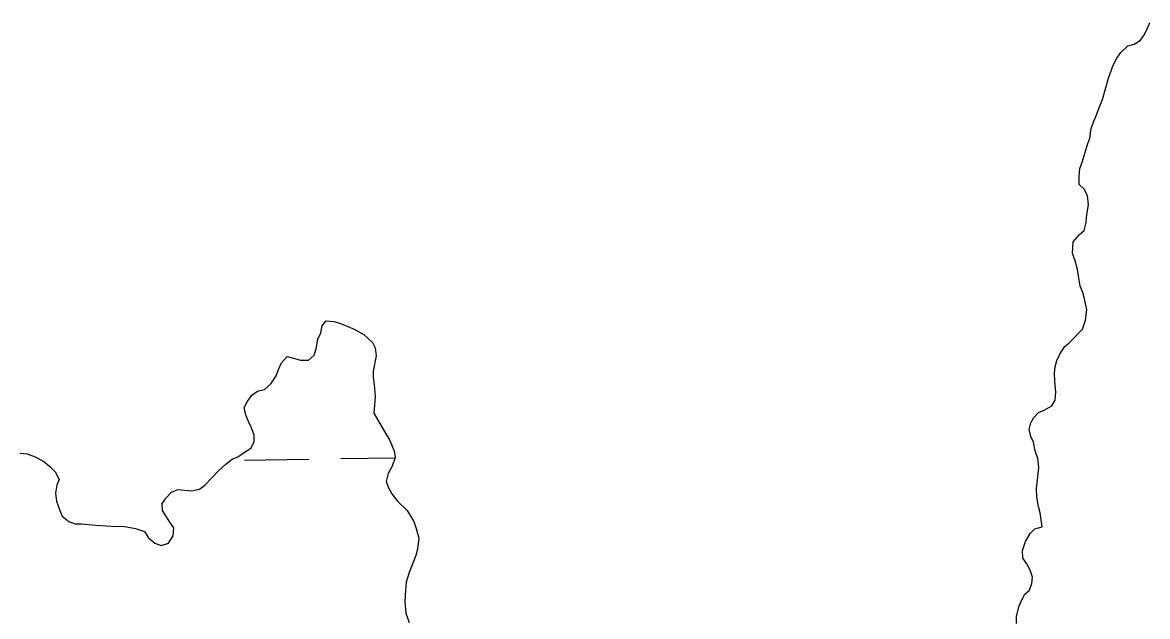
# Model space of a CAD drawing. Extents: x 3807117 to 3845308, y 337856 to 363736.
# Drawn here: x 3841719 to 3842280, y 354936 to 355232 of the extents above; entities that cross this region are included whole.
import ezdxf

# ---------------------------------------------------------------- set-up
doc = ezdxf.new("R2010")
doc.units = 0
doc.layers.add('V-TOPO-SHOR', color=7, linetype='Continuous')
doc.layers.add('V-WETL-SWMP', color=7, linetype='Continuous')

msp = doc.modelspace()

# ---------------------------------------------------------------- linework, layer by layer
at = {"layer": 'V-TOPO-SHOR'}
for p, q in [((3842278.37, 355226.23), (3842279.9, 355229.43)), ((3842273.29, 355221.39), (3842276.43, 355223.42)), ((3842276.43, 355223.42), (3842278.37, 355226.23)), ((3842264.69, 355214.51), (3842266.62, 355217.32)), ((3842266.62, 355217.32), (3842270.14, 355220.55)), ((3842270.14, 355220.55), (3842273.29, 355221.39)), ((3842260.49, 355204.53), (3842262.76, 355210.91)), ((3842262.76, 355210.91), (3842264.69, 355214.51)), ((3842257.5, 355193.77), (3842260.49, 355204.53)), ((3842254.45, 355186.19), (3842255.59, 355189.38)), ((3842255.59, 355189.38), (3842257.5, 355193.77)), ((3842251.79, 355179.41), (3842252.92, 355182.6)), ((3842252.92, 355182.6), (3842254.45, 355186.19)), ((3842251.07, 355174.64), (3842251.79, 355179.41)), ((3842247.31, 355162.68), (3842249.94, 355171.45)), ((3842249.94, 355171.45), (3842251.07, 355174.64)), ((3842246.17, 355159.49), (3842247.31, 355162.68)), ((3842245.84, 355155.52), (3842246.17, 355159.49)), ((3842245.9, 355151.56), (3842245.84, 355155.52)), ((3842248.32, 355149.22), (3842245.9, 355151.56)), ((3842249.96, 355146.07), (3842248.32, 355149.22)), ((3842250.43, 355141.32), (3842249.96, 355146.07)), ((3842249.72, 355136.56), (3842250.43, 355141.32)), ((3842248.27, 355128.6), (3842249.39, 355132.59)), ((3842249.39, 355132.59), (3842249.72, 355136.56)), ((3842242.81, 355122.96), (3842245.92, 355126.58)), ((3842245.92, 355126.58), (3842248.27, 355128.6)), ((3842242.51, 355117.01), (3842242.81, 355122.96)), ((3842243.76, 355113.46), (3842242.51, 355117.01)), ((3842245.02, 355109.12), (3842243.76, 355113.46)), ((3842246.35, 355100.82), (3842245.02, 355109.12)), ((3842247.59, 355097.67), (3842246.35, 355100.82)), ((3842248.43, 355094.51), (3842247.59, 355097.67)), ((3842249.71, 355088.98), (3842248.43, 355094.51)), ((3842249.01, 355083.81), (3842249.71, 355088.98)), ((3841868.45, 355081.09), (3841870.39, 355083.5)), ((3841870.39, 355083.5), (3841874.36, 355083.17)), ((3841874.36, 355083.17), (3841877.95, 355082.04)), ((3841877.95, 355082.04), (3841884.34, 355079.37)), ((3842247.49, 355079.43), (3842249.01, 355083.81)), ((3841866.18, 355074.32), (3841867.72, 355077.51)), ((3841867.72, 355077.51), (3841868.45, 355081.09)), ((3841884.34, 355079.37), (3841889.14, 355076.68)), ((3841889.14, 355076.68), (3841893.57, 355072.79)), ((3842240.87, 355072.58), (3842247.49, 355079.43)), ((3841865.47, 355069.55), (3841866.18, 355074.32)), ((3841893.57, 355072.79), (3841894.8, 355070.03)), ((3842236.2, 355066.95), (3842238.52, 355070.56)), ((3842238.52, 355070.56), (3842240.87, 355072.58)), ((3841848.14, 355062.52), (3841850.86, 355065.74)), ((3841850.86, 355065.74), (3841854.05, 355065)), ((3841854.05, 355065), (3841857.64, 355063.87)), ((3841861.6, 355063.93), (3841864.33, 355066.36)), ((3841864.33, 355066.36), (3841865.47, 355069.55)), ((3841895.26, 355066.08), (3841893.8, 355058.52)), ((3841894.8, 355070.03), (3841895.26, 355066.08)), ((3842234.67, 355063.75), (3842236.2, 355066.95)), ((3841845.47, 355056.13), (3841846.61, 355059.32)), ((3841846.61, 355059.32), (3841848.14, 355062.52)), ((3841857.64, 355063.87), (3841861.6, 355063.93)), ((3842233.58, 355057.39), (3842233.93, 355060.57)), ((3842233.93, 355060.57), (3842234.67, 355063.75)), ((3841842.76, 355052.12), (3841845.47, 355056.13)), ((3841893.8, 355058.52), (3841893.85, 355055.35)), ((3841893.85, 355055.35), (3841894.31, 355051.79)), ((3842233.65, 355053.43), (3842233.58, 355057.39)), ((3841833.34, 355046.42), (3841836.08, 355048.45)), ((3841836.08, 355048.45), (3841839.64, 355049.3)), ((3841839.64, 355049.3), (3841842.76, 355052.12)), ((3841894.31, 355051.79), (3841894.8, 355045.85)), ((3842234.14, 355047.89), (3842233.65, 355053.43)), ((3841829.48, 355040.41), (3841831.02, 355043.21)), ((3841831.02, 355043.21), (3841833.34, 355046.42)), ((3841894.8, 355045.85), (3841894.15, 355037.51)), ((3842232.27, 355041.12), (3842233.81, 355043.92)), ((3842233.81, 355043.92), (3842234.14, 355047.89)), ((3841830.34, 355036.46), (3841829.48, 355040.41)), ((3841894.15, 355037.51), (3841899.04, 355029.27)), ((3842223.24, 355035.42), (3842225.58, 355037.83)), ((3842225.58, 355037.83), (3842228.34, 355039.07)), ((3842228.34, 355039.07), (3842232.27, 355041.12)), ((3841831.58, 355033.31), (3841830.34, 355036.46)), ((3841833.22, 355030.16), (3841831.58, 355033.31)), ((3842220.96, 355029.43), (3842221.7, 355032.62)), ((3842221.7, 355032.62), (3842223.24, 355035.42)), ((3841834.46, 355026.61), (3841833.22, 355030.16)), ((3841834.52, 355023.44), (3841834.46, 355026.61)), ((3841899.04, 355029.27), (3841901.9, 355024.16)), ((3842221.81, 355025.88), (3842220.96, 355029.43)), ((3842223.05, 355023.12), (3842221.81, 355025.88)), ((3841826.32, 355015.77), (3841832.98, 355020.25)), ((3841832.98, 355020.25), (3841834.52, 355023.44)), ((3841901.9, 355024.16), (3841904.37, 355018.65)), ((3842223.91, 355018.78), (3842223.05, 355023.12)), ((3841717.66, 355017.55), (3841721.23, 355017.21)), ((3841721.23, 355017.21), (3841725.22, 355015.69)), ((3841725.22, 355015.69), (3841729.62, 355013.38)), ((3841820.43, 355012.11), (3841823.56, 355014.54)), ((3841823.56, 355014.54), (3841826.32, 355015.77)), ((3841904.82, 355015.49), (3841903.31, 355011.1)), ((3841904.37, 355018.65), (3841904.82, 355015.49)), ((3842225.17, 355014.83), (3842223.91, 355018.78)), ((3842225.64, 355010.48), (3842225.17, 355014.83)), ((3841729.62, 355013.38), (3841732.43, 355011.05)), ((3841732.43, 355011.05), (3841735.25, 355008.32)), ((3841809.9, 355001.63), (3841816.92, 355008.88)), ((3841816.92, 355008.88), (3841820.43, 355012.11)), ((3841903.31, 355011.1), (3841901.38, 355007.5)), ((3842224.63, 354999.76), (3842225.64, 355010.48)), ((3841735.25, 355008.32), (3841737.3, 355004.39)), ((3841737.3, 355004.39), (3841736.16, 355001.6)), ((3841901.38, 355007.5), (3841900.26, 355003.52)), ((3841900.26, 355003.52), (3841901.5, 355000.37)), ((3841736.16, 355001.6), (3841735.43, 354997.62)), ((3841735.43, 354997.62), (3841735.89, 354993.66)), ((3841790.58, 354995.36), (3841793.31, 354998.18)), ((3841793.31, 354998.18), (3841796.46, 354999.42)), ((3841796.46, 354999.42), (3841803.21, 354998.74)), ((3841803.21, 354998.74), (3841807.16, 354999.6)), ((3841807.16, 354999.6), (3841809.9, 355001.63)), ((3841901.5, 355000.37), (3841903.14, 354997.22)), ((3842224.69, 354995.8), (3842224.63, 354999.76)), ((3841735.89, 354993.66), (3841737.56, 354988.93)), ((3841788.64, 354992.55), (3841790.58, 354995.36)), ((3841788.7, 354988.99), (3841788.64, 354992.55)), ((3841903.14, 354997.22), (3841905.97, 354993.7)), ((3841905.97, 354993.7), (3841910.81, 354989.02)), ((3842225.56, 354991.05), (3842224.69, 354995.8)), ((3841737.56, 354988.93), (3841738.79, 354986.18)), ((3841790.73, 354985.85), (3841788.7, 354988.99)), ((3841910.81, 354989.02), (3841914.07, 354983.53)), ((3842226.41, 354987.89), (3842225.56, 354991.05)), ((3842227.32, 354980.77), (3842226.41, 354987.89)), ((3841738.79, 354986.18), (3841742.01, 354983.46)), ((3841742.01, 354983.46), (3841745.2, 354982.32)), ((3841745.2, 354982.32), (3841748.37, 354982.37)), ((3841748.37, 354982.37), (3841755.52, 354981.7)), ((3841755.52, 354981.7), (3841765.84, 354981.08)), ((3841765.84, 354981.08), (3841769.01, 354981.13)), ((3841769.01, 354981.13), (3841775.37, 354980.04)), ((3841792.36, 354983.1), (3841790.73, 354985.85)), ((3841794.39, 354980.36), (3841792.36, 354983.1)), ((3841914.07, 354983.53), (3841915.32, 354979.98)), ((3842223.76, 354979.92), (3842227.32, 354980.77)), ((3841775.37, 354980.04), (3841779.75, 354978.53)), ((3841779.75, 354978.53), (3841781.79, 354975.39)), ((3841781.79, 354975.39), (3841785, 354972.67)), ((3841791.74, 354972.78), (3841794.06, 354976.39)), ((3841794.06, 354976.39), (3841794.39, 354980.36)), ((3841915.32, 354979.98), (3841916.59, 354975.24)), ((3841916.59, 354975.24), (3841915.89, 354969.68)), ((3842219.11, 354973.5), (3842221.42, 354977.5)), ((3842221.42, 354977.5), (3842223.76, 354979.92)), ((3841785, 354972.67), (3841788.19, 354971.53)), ((3841788.19, 354971.53), (3841791.74, 354972.78)), ((3841915.89, 354969.68), (3841915.14, 354966.5)), ((3842217.6, 354969.12), (3842219.11, 354973.5)), ((3841915.14, 354966.5), (3841911.72, 354958.11)), ((3842217.66, 354965.15), (3842217.6, 354969.12)), ((3842219.69, 354962.41), (3842217.66, 354965.15)), ((3842221.33, 354959.27), (3842219.69, 354962.41)), ((3842222.58, 354955.72), (3842221.33, 354959.27)), ((3841910.21, 354953.33), (3841909.88, 354949.36)), ((3841911.72, 354958.11), (3841910.21, 354953.33)), ((3842222.23, 354952.54), (3842222.58, 354955.72)), ((3841909.88, 354949.36), (3841909.58, 354943.41)), ((3842216.83, 354943.73), (3842218.75, 354947.33)), ((3842218.75, 354947.33), (3842221.1, 354949.35)), ((3842221.1, 354949.35), (3842222.23, 354952.54)), ((3841909.58, 354943.41), (3841910.07, 354937.87)), ((3842215.69, 354940.94), (3842216.83, 354943.73)), ((3841910.07, 354937.87), (3841911.73, 354933.14)), ((3842214.58, 354936.16), (3842215.69, 354940.94)), ((3842214.63, 354932.59), (3842214.58, 354936.16))]:
    msp.add_line(p, q, dxfattribs=at)
at = {"layer": 'V-WETL-SWMP'}
for p, q in [((3842278.37, 355226.23), (3842279.9, 355229.43)), ((3842279.9, 355229.43), (3842281.05, 355232.22)), ((3842273.29, 355221.39), (3842276.43, 355223.42)), ((3842276.43, 355223.42), (3842278.37, 355226.23)), ((3842264.69, 355214.51), (3842266.62, 355217.32)), ((3842266.62, 355217.32), (3842270.14, 355220.55)), ((3842270.14, 355220.55), (3842273.29, 355221.39)), ((3842260.49, 355204.53), (3842262.76, 355210.91)), ((3842262.76, 355210.91), (3842264.69, 355214.51)), ((3842257.5, 355193.77), (3842260.49, 355204.53)), ((3842254.45, 355186.19), (3842255.59, 355189.38)), ((3842255.59, 355189.38), (3842257.5, 355193.77)), ((3842251.79, 355179.41), (3842252.92, 355182.6)), ((3842252.92, 355182.6), (3842254.45, 355186.19)), ((3842251.07, 355174.64), (3842251.79, 355179.41)), ((3842247.31, 355162.68), (3842249.94, 355171.45)), ((3842249.94, 355171.45), (3842251.07, 355174.64)), ((3842246.17, 355159.49), (3842247.31, 355162.68)), ((3842245.84, 355155.52), (3842246.17, 355159.49)), ((3842245.9, 355151.56), (3842245.84, 355155.52)), ((3842248.32, 355149.22), (3842245.9, 355151.56)), ((3842249.96, 355146.07), (3842248.32, 355149.22)), ((3842250.43, 355141.32), (3842249.96, 355146.07)), ((3842249.72, 355136.56), (3842250.43, 355141.32)), ((3842248.27, 355128.6), (3842249.39, 355132.59)), ((3842249.39, 355132.59), (3842249.72, 355136.56)), ((3842242.81, 355122.96), (3842245.92, 355126.58)), ((3842245.92, 355126.58), (3842248.27, 355128.6)), ((3842242.51, 355117.01), (3842242.81, 355122.96)), ((3842243.76, 355113.46), (3842242.51, 355117.01)), ((3842245.02, 355109.12), (3842243.76, 355113.46)), ((3842246.35, 355100.82), (3842245.02, 355109.12)), ((3842247.59, 355097.67), (3842246.35, 355100.82)), ((3842248.43, 355094.51), (3842247.59, 355097.67)), ((3842249.71, 355088.98), (3842248.43, 355094.51)), ((3842249.01, 355083.81), (3842249.71, 355088.98)), ((3841868.45, 355081.09), (3841870.39, 355083.5)), ((3841870.39, 355083.5), (3841874.36, 355083.17)), ((3841874.36, 355083.17), (3841877.95, 355082.04)), ((3841877.95, 355082.04), (3841884.34, 355079.37)), ((3842247.49, 355079.43), (3842249.01, 355083.81)), ((3841866.18, 355074.32), (3841867.72, 355077.51)), ((3841867.72, 355077.51), (3841868.45, 355081.09)), ((3841884.34, 355079.37), (3841889.14, 355076.68)), ((3841889.14, 355076.68), (3841893.57, 355072.79)), ((3842240.87, 355072.58), (3842247.49, 355079.43)), ((3841865.47, 355069.55), (3841866.18, 355074.32)), ((3841893.57, 355072.79), (3841894.8, 355070.03)), ((3842236.2, 355066.95), (3842238.52, 355070.56)), ((3842238.52, 355070.56), (3842240.87, 355072.58)), ((3841848.14, 355062.52), (3841850.86, 355065.74)), ((3841850.86, 355065.74), (3841854.05, 355065)), ((3841854.05, 355065), (3841857.64, 355063.87)), ((3841861.6, 355063.93), (3841864.33, 355066.36)), ((3841864.33, 355066.36), (3841865.47, 355069.55)), ((3841895.26, 355066.08), (3841893.8, 355058.52)), ((3841894.8, 355070.03), (3841895.26, 355066.08)), ((3842234.67, 355063.75), (3842236.2, 355066.95)), ((3841845.47, 355056.13), (3841846.61, 355059.32)), ((3841846.61, 355059.32), (3841848.14, 355062.52)), ((3841857.64, 355063.87), (3841861.6, 355063.93)), ((3842233.58, 355057.39), (3842233.93, 355060.57)), ((3842233.93, 355060.57), (3842234.67, 355063.75)), ((3841842.76, 355052.12), (3841845.47, 355056.13)), ((3841893.8, 355058.52), (3841893.85, 355055.35)), ((3841893.85, 355055.35), (3841894.31, 355051.79)), ((3842233.65, 355053.43), (3842233.58, 355057.39)), ((3841833.34, 355046.42), (3841836.08, 355048.45)), ((3841836.08, 355048.45), (3841839.64, 355049.3)), ((3841839.64, 355049.3), (3841842.76, 355052.12)), ((3841894.31, 355051.79), (3841894.8, 355045.85)), ((3842234.14, 355047.89), (3842233.65, 355053.43)), ((3841829.48, 355040.41), (3841831.02, 355043.21)), ((3841831.02, 355043.21), (3841833.34, 355046.42)), ((3841894.8, 355045.85), (3841894.15, 355037.51)), ((3842232.27, 355041.12), (3842233.81, 355043.92)), ((3842233.81, 355043.92), (3842234.14, 355047.89)), ((3841830.34, 355036.46), (3841829.48, 355040.41)), ((3841894.15, 355037.51), (3841899.04, 355029.27)), ((3842223.24, 355035.42), (3842225.58, 355037.83)), ((3842225.58, 355037.83), (3842228.34, 355039.07)), ((3842228.34, 355039.07), (3842232.27, 355041.12)), ((3841831.58, 355033.31), (3841830.34, 355036.46)), ((3841833.22, 355030.16), (3841831.58, 355033.31)), ((3842220.96, 355029.43), (3842221.7, 355032.62)), ((3842221.7, 355032.62), (3842223.24, 355035.42)), ((3841834.46, 355026.61), (3841833.22, 355030.16)), ((3841834.52, 355023.44), (3841834.46, 355026.61)), ((3841899.04, 355029.27), (3841901.9, 355024.16)), ((3842221.81, 355025.88), (3842220.96, 355029.43)), ((3842223.05, 355023.12), (3842221.81, 355025.88)), ((3841826.32, 355015.77), (3841832.98, 355020.25)), ((3841832.98, 355020.25), (3841834.52, 355023.44)), ((3841901.9, 355024.16), (3841904.37, 355018.65)), ((3842223.91, 355018.78), (3842223.05, 355023.12)), ((3841717.66, 355017.55), (3841721.23, 355017.21)), ((3841721.23, 355017.21), (3841725.22, 355015.69)), ((3841725.22, 355015.69), (3841729.62, 355013.38)), ((3841820.43, 355012.11), (3841823.56, 355014.54)), ((3841823.56, 355014.54), (3841826.32, 355015.77)), ((3841829.74, 355014.11), (3841861.74, 355014.59)), ((3841877.74, 355014.83), (3841904.73, 355015.23)), ((3841904.82, 355015.49), (3841903.31, 355011.1)), ((3841904.37, 355018.65), (3841904.82, 355015.49)), ((3842225.17, 355014.83), (3842223.91, 355018.78)), ((3842225.64, 355010.48), (3842225.17, 355014.83)), ((3841729.62, 355013.38), (3841732.43, 355011.05)), ((3841732.43, 355011.05), (3841735.25, 355008.32)), ((3841809.9, 355001.63), (3841816.92, 355008.88)), ((3841816.92, 355008.88), (3841820.43, 355012.11)), ((3841903.31, 355011.1), (3841901.38, 355007.5)), ((3842224.63, 354999.76), (3842225.64, 355010.48)), ((3841735.25, 355008.32), (3841737.3, 355004.39)), ((3841737.3, 355004.39), (3841736.16, 355001.6)), ((3841901.38, 355007.5), (3841900.26, 355003.52)), ((3841900.26, 355003.52), (3841901.5, 355000.37)), ((3841736.16, 355001.6), (3841735.43, 354997.62)), ((3841735.43, 354997.62), (3841735.89, 354993.66)), ((3841790.58, 354995.36), (3841793.31, 354998.18)), ((3841793.31, 354998.18), (3841796.46, 354999.42)), ((3841796.46, 354999.42), (3841803.21, 354998.74)), ((3841803.21, 354998.74), (3841807.16, 354999.6)), ((3841807.16, 354999.6), (3841809.9, 355001.63)), ((3841901.5, 355000.37), (3841903.14, 354997.22)), ((3842224.69, 354995.8), (3842224.63, 354999.76)), ((3841735.89, 354993.66), (3841737.56, 354988.93)), ((3841788.64, 354992.55), (3841790.58, 354995.36)), ((3841788.7, 354988.99), (3841788.64, 354992.55)), ((3841903.14, 354997.22), (3841905.97, 354993.7)), ((3841905.97, 354993.7), (3841910.81, 354989.02)), ((3842225.56, 354991.05), (3842224.69, 354995.8)), ((3841737.56, 354988.93), (3841738.79, 354986.18)), ((3841790.73, 354985.85), (3841788.7, 354988.99)), ((3841910.81, 354989.02), (3841914.07, 354983.53)), ((3842226.41, 354987.89), (3842225.56, 354991.05)), ((3842227.32, 354980.77), (3842226.41, 354987.89)), ((3841738.79, 354986.18), (3841742.01, 354983.46)), ((3841742.01, 354983.46), (3841745.2, 354982.32)), ((3841745.2, 354982.32), (3841748.37, 354982.37)), ((3841748.37, 354982.37), (3841755.52, 354981.7)), ((3841755.52, 354981.7), (3841765.84, 354981.08)), ((3841765.84, 354981.08), (3841769.01, 354981.13)), ((3841769.01, 354981.13), (3841775.37, 354980.04)), ((3841792.36, 354983.1), (3841790.73, 354985.85)), ((3841794.39, 354980.36), (3841792.36, 354983.1)), ((3841914.07, 354983.53), (3841915.32, 354979.98)), ((3842223.76, 354979.92), (3842227.32, 354980.77)), ((3841775.37, 354980.04), (3841779.75, 354978.53)), ((3841779.75, 354978.53), (3841781.79, 354975.39)), ((3841781.79, 354975.39), (3841785, 354972.67)), ((3841791.74, 354972.78), (3841794.06, 354976.39)), ((3841794.06, 354976.39), (3841794.39, 354980.36)), ((3841915.32, 354979.98), (3841916.59, 354975.24)), ((3841916.59, 354975.24), (3841915.89, 354969.68)), ((3842219.11, 354973.5), (3842221.42, 354977.5)), ((3842221.42, 354977.5), (3842223.76, 354979.92)), ((3841785, 354972.67), (3841788.19, 354971.53)), ((3841788.19, 354971.53), (3841791.74, 354972.78)), ((3841915.89, 354969.68), (3841915.14, 354966.5)), ((3842217.6, 354969.12), (3842219.11, 354973.5)), ((3841915.14, 354966.5), (3841911.72, 354958.11)), ((3842217.66, 354965.15), (3842217.6, 354969.12)), ((3842219.69, 354962.41), (3842217.66, 354965.15)), ((3842221.33, 354959.27), (3842219.69, 354962.41)), ((3842222.58, 354955.72), (3842221.33, 354959.27)), ((3841910.21, 354953.33), (3841909.88, 354949.36)), ((3841911.72, 354958.11), (3841910.21, 354953.33)), ((3842222.23, 354952.54), (3842222.58, 354955.72)), ((3841909.88, 354949.36), (3841909.58, 354943.41)), ((3842216.83, 354943.73), (3842218.75, 354947.33)), ((3842218.75, 354947.33), (3842221.1, 354949.35)), ((3842221.1, 354949.35), (3842222.23, 354952.54)), ((3841909.58, 354943.41), (3841910.07, 354937.87)), ((3842215.69, 354940.94), (3842216.83, 354943.73)), ((3841910.07, 354937.87), (3841911.73, 354933.14)), ((3842214.58, 354936.16), (3842215.69, 354940.94))]:
    msp.add_line(p, q, dxfattribs=at)

doc.saveas('drawing.dxf')
